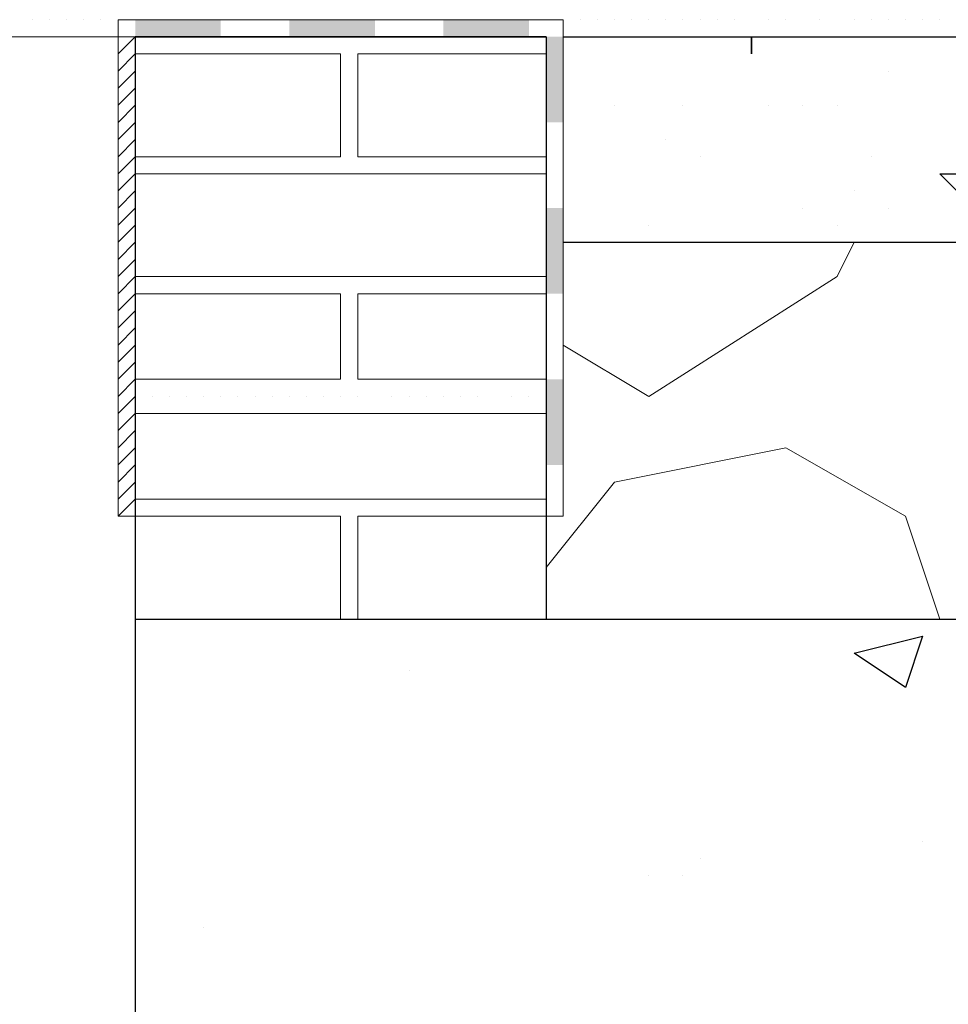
# Model space of a CAD drawing. Header units: metres. Extents: x 5.7 to 89.8, y 4 to 63.5.
# Tile 395 of 475: x 64.111 to 64.633, y 49.207 to 49.761. Entities that reach past the tile are written whole.
import ezdxf

# ---------------------------------------------------------------- set-up
doc = ezdxf.new("R2010")
doc.units = ezdxf.units.M
doc.header["$MEASUREMENT"] = 0
for name, color, linetype in [('PDF17_hatch', 7, 'Continuous'), ('PDF17_hatch-borshi', 7, 'Continuous'), ('PDF17_Isogam', 7, 'Continuous'), ('PDF17_kaff', 7, 'Continuous'), ('PDF17_wall', 7, 'Continuous')]:
    doc.layers.add(name, color=color, linetype=linetype)

msp = doc.modelspace()

# ---------------------------------------------------------------- linework, layer by layer
at = {"layer": 'PDF17_hatch', "lineweight": 25}
for points in [[(64.50336, 49.75157), (64.51299, 49.75157)], [(64.51299, 49.75157), (64.51299, 49.75157)], [(64.59967, 49.73231), (64.59967, 49.73231)], [(64.44557, 49.71304), (64.44557, 49.71304)], [(64.48409, 49.71304), (64.48409, 49.71304)], [(64.53225, 49.71304), (64.53225, 49.71304)], [(64.55151, 49.71304), (64.55151, 49.71304)], [(64.57078, 49.71304), (64.57078, 49.71304)], [(64.41668, 49.69378), (64.41668, 49.69378)], [(64.47446, 49.69378), (64.47446, 49.69378)], [(64.49373, 49.68415), (64.49373, 49.68415)], [(64.59004, 49.68415), (64.59004, 49.68415)], [(64.58041, 49.66489), (64.58041, 49.66489)], [(64.55151, 49.65526), (64.55151, 49.65526)], [(64.59967, 49.65526), (64.59967, 49.65526)], [(64.46483, 49.64563), (64.46483, 49.64563)], [(64.57078, 49.64563), (64.57078, 49.64563)], [(64.33, 49.39521), (64.33, 49.39521)], [(64.61893, 49.2989), (64.61893, 49.2989)], [(64.49373, 49.28927), (64.49373, 49.28927)], [(64.46483, 49.27964), (64.46483, 49.27964)], [(64.48409, 49.27964), (64.48409, 49.27964)], [(64.21442, 49.25075), (64.21442, 49.25075)]]:
    msp.add_lwpolyline(points, dxfattribs=at)
for points in [[(64.52262, 49.75157), (64.52262, 49.74194)], [(64.64782, 49.67452), (64.63819, 49.66489), (64.62856, 49.67452)], [(64.61893, 49.41448), (64.6093, 49.38558), (64.58041, 49.40485)]]:
    msp.add_lwpolyline(points, close=True, dxfattribs=at)
at = {"layer": 'PDF17_hatch-borshi', "lineweight": 18}
for points in [[(64.11811, 49.7612), (64.11811, 49.7612)], [(64.11811, 49.7612), (64.11811, 49.7612)], [(64.12774, 49.7612), (64.12774, 49.7612)], [(64.12774, 49.7612), (64.12774, 49.7612)], [(64.13737, 49.7612), (64.13737, 49.7612)], [(64.13737, 49.7612), (64.13737, 49.7612)], [(64.13737, 49.7612), (64.13737, 49.7612)], [(64.13737, 49.7612), (64.13737, 49.7612)], [(64.147, 49.7612), (64.147, 49.7612)], [(64.15663, 49.7612), (64.15663, 49.7612)], [(64.16626, 49.7612), (64.16626, 49.7612)], [(64.16626, 49.7612), (64.16626, 49.7612)], [(64.18553, 49.7612), (64.18553, 49.7612)], [(64.18553, 49.7612), (64.18553, 49.7612)], [(64.19516, 49.7612), (64.19516, 49.7612)], [(64.19516, 49.7612), (64.19516, 49.7612)], [(64.21442, 49.7612), (64.21442, 49.7612)], [(64.21442, 49.7612), (64.21442, 49.7612)], [(64.23368, 49.7612), (64.23368, 49.7612)], [(64.23368, 49.7612), (64.23368, 49.7612)], [(64.24331, 49.7612), (64.24331, 49.7612)], [(64.25295, 49.7612), (64.25295, 49.7612)], [(64.26258, 49.7612), (64.26258, 49.7612)], [(64.26258, 49.7612), (64.26258, 49.7612)], [(64.27221, 49.7612), (64.27221, 49.7612)], [(64.27221, 49.7612), (64.27221, 49.7612)], [(64.28184, 49.7612), (64.28184, 49.7612)], [(64.28184, 49.7612), (64.28184, 49.7612)], [(64.29147, 49.7612), (64.29147, 49.7612)], [(64.29147, 49.7612), (64.29147, 49.7612)], [(64.3011, 49.7612), (64.3011, 49.7612)], [(64.3011, 49.7612), (64.3011, 49.7612)], [(64.3011, 49.7612), (64.3011, 49.7612)], [(64.31073, 49.7612), (64.31073, 49.7612)], [(64.32036, 49.7612), (64.32036, 49.7612)], [(64.32036, 49.7612), (64.32036, 49.7612)], [(64.32036, 49.7612), (64.32036, 49.7612)], [(64.33, 49.7612), (64.33, 49.7612)], [(64.34926, 49.7612), (64.34926, 49.7612)], [(64.34926, 49.7612), (64.34926, 49.7612)], [(64.36852, 49.7612), (64.36852, 49.7612)], [(64.36852, 49.7612), (64.36852, 49.7612)], [(64.37815, 49.7612), (64.37815, 49.7612)], [(64.38778, 49.7612), (64.38778, 49.7612)], [(64.39741, 49.7612), (64.39741, 49.7612)], [(64.40704, 49.7612), (64.40704, 49.7612)], [(64.40704, 49.7612), (64.40704, 49.7612)], [(64.41668, 49.7612), (64.41668, 49.7612)], [(64.42631, 49.7612), (64.42631, 49.7612)], [(64.42631, 49.7612), (64.42631, 49.7612)], [(64.42631, 49.7612), (64.42631, 49.7612)], [(64.43594, 49.7612), (64.43594, 49.7612)], [(64.43594, 49.7612), (64.43594, 49.7612)], [(64.43594, 49.7612), (64.43594, 49.7612)], [(64.44557, 49.7612), (64.44557, 49.7612)], [(64.44557, 49.7612), (64.44557, 49.7612)], [(64.4552, 49.7612), (64.4552, 49.7612)], [(64.4552, 49.7612), (64.4552, 49.7612)], [(64.46483, 49.7612), (64.46483, 49.7612)], [(64.47446, 49.7612), (64.47446, 49.7612)], [(64.47446, 49.7612), (64.47446, 49.7612)], [(64.47446, 49.7612), (64.47446, 49.7612)], [(64.48409, 49.7612), (64.48409, 49.7612)], [(64.48409, 49.7612), (64.48409, 49.7612)], [(64.49373, 49.7612), (64.49373, 49.7612)], [(64.50336, 49.7612), (64.50336, 49.7612)], [(64.51299, 49.7612), (64.51299, 49.7612)], [(64.51299, 49.7612), (64.51299, 49.7612)], [(64.53225, 49.7612), (64.53225, 49.7612)], [(64.54188, 49.7612), (64.54188, 49.7612)], [(64.54188, 49.7612), (64.54188, 49.7612)], [(64.54188, 49.7612), (64.54188, 49.7612)], [(64.56114, 49.7612), (64.56114, 49.7612)], [(64.56114, 49.7612), (64.56114, 49.7612)], [(64.58041, 49.7612), (64.58041, 49.7612)], [(64.58041, 49.7612), (64.58041, 49.7612)], [(64.59004, 49.7612), (64.59004, 49.7612)], [(64.59004, 49.7612), (64.59004, 49.7612)], [(64.59967, 49.7612), (64.59967, 49.7612)], [(64.6093, 49.7612), (64.6093, 49.7612)], [(64.6093, 49.7612), (64.6093, 49.7612)], [(64.6093, 49.7612), (64.6093, 49.7612)], [(64.61893, 49.7612), (64.61893, 49.7612)], [(64.61893, 49.7612), (64.61893, 49.7612)], [(64.62856, 49.7612), (64.62856, 49.7612)], [(64.62856, 49.7612), (64.62856, 49.7612)], [(64.16626, 49.75157), (64.07958, 49.75157)], [(64.12774, 49.75157), (64.12774, 49.75157)], [(64.12774, 49.75157), (64.12774, 49.75157)], [(64.147, 49.75157), (64.147, 49.75157)], [(64.147, 49.75157), (64.147, 49.75157)], [(64.15663, 49.75157), (64.15663, 49.75157)], [(64.16626, 49.75157), (64.16626, 49.75157)], [(64.16626, 49.74194), (64.1759, 49.75157)], [(64.18553, 49.75157), (64.18553, 49.75157)], [(64.18553, 49.75157), (64.18553, 49.75157)], [(64.19516, 49.75157), (64.19516, 49.75157)], [(64.20479, 49.75157), (64.20479, 49.75157)], [(64.21442, 49.75157), (64.21442, 49.75157)], [(64.21442, 49.75157), (64.21442, 49.75157)], [(64.22405, 49.75157), (64.22405, 49.75157)], [(64.23368, 49.75157), (64.23368, 49.75157)], [(64.24331, 49.75157), (64.24331, 49.75157)], [(64.24331, 49.75157), (64.24331, 49.75157)], [(64.25295, 49.75157), (64.25295, 49.75157)], [(64.26258, 49.75157), (64.26258, 49.75157)], [(64.26258, 49.75157), (64.26258, 49.75157)], [(64.27221, 49.75157), (64.27221, 49.75157)], [(64.27221, 49.75157), (64.27221, 49.75157)], [(64.27221, 49.75157), (64.27221, 49.75157)], [(64.28184, 49.75157), (64.28184, 49.75157)], [(64.29147, 49.75157), (64.29147, 49.75157)], [(64.29147, 49.75157), (64.29147, 49.75157)], [(64.29147, 49.75157), (64.29147, 49.75157)], [(64.3011, 49.75157), (64.3011, 49.75157)], [(64.33963, 49.75157), (64.34926, 49.75157), (64.35889, 49.75157), (64.36852, 49.75157), (64.37815, 49.75157), (64.38778, 49.75157), (64.39741, 49.75157), (64.40704, 49.75157), (64.40704, 49.74194), (64.40704, 49.73231), (64.40704, 49.72268), (64.40704, 49.71304), (64.40704, 49.70341), (64.40704, 49.69378), (64.40704, 49.68415), (64.40704, 49.67452), (64.40704, 49.66489), (64.40704, 49.65526), (64.40704, 49.64563), (64.40704, 49.63599), (64.40704, 49.62636), (64.40704, 49.61673), (64.40704, 49.6071), (64.40704, 49.59747), (64.40704, 49.58784), (64.40704, 49.57821), (64.40704, 49.56858), (64.40704, 49.55894), (64.40704, 49.54931), (64.40704, 49.53968), (64.40704, 49.53005), (64.40704, 49.52042), (64.40704, 49.51079), (64.40704, 49.50116), (64.40704, 49.49153), (64.40704, 49.4819), (64.3011, 49.4819), (64.3011, 49.42411)], [(64.31073, 49.75157), (64.31073, 49.75157)], [(64.32036, 49.75157), (64.32036, 49.75157)], [(64.32036, 49.75157), (64.32036, 49.75157)], [(64.32036, 49.75157), (64.32036, 49.75157)], [(64.32036, 49.75157), (64.32036, 49.75157)], [(64.33, 49.75157), (64.33, 49.75157)], [(64.33963, 49.75157), (64.33963, 49.75157)], [(64.33963, 49.75157), (64.33963, 49.75157)], [(64.34926, 49.75157), (64.34926, 49.75157)], [(64.35889, 49.75157), (64.35889, 49.75157)], [(64.36852, 49.75157), (64.36852, 49.75157)], [(64.37815, 49.75157), (64.37815, 49.75157)], [(64.38778, 49.75157), (64.38778, 49.75157)], [(64.38778, 49.75157), (64.38778, 49.75157)], [(64.40704, 49.75157), (64.40704, 49.75157)], [(64.41668, 49.75157), (64.41668, 49.75157)], [(64.43594, 49.75157), (64.43594, 49.75157)], [(64.44557, 49.75157), (64.44557, 49.75157)], [(64.44557, 49.75157), (64.44557, 49.75157)], [(64.4552, 49.75157), (64.4552, 49.75157)], [(64.47446, 49.75157), (64.47446, 49.75157)], [(64.48409, 49.75157), (64.48409, 49.75157)], [(64.48409, 49.75157), (64.48409, 49.75157)], [(64.50336, 49.75157), (64.50336, 49.75157)], [(64.50336, 49.75157), (64.50336, 49.75157)], [(64.51299, 49.75157), (64.51299, 49.75157)], [(64.52262, 49.75157), (64.52262, 49.75157)], [(64.52262, 49.75157), (64.52262, 49.75157)], [(64.53225, 49.75157), (64.53225, 49.75157)], [(64.54188, 49.75157), (64.54188, 49.75157)], [(64.55151, 49.75157), (64.55151, 49.75157)], [(64.55151, 49.75157), (64.55151, 49.75157)], [(64.55151, 49.75157), (64.55151, 49.75157)], [(64.55151, 49.75157), (64.55151, 49.75157)], [(64.56114, 49.75157), (64.56114, 49.75157)], [(64.57078, 49.75157), (64.57078, 49.75157)], [(64.58041, 49.75157), (64.58041, 49.75157)], [(64.58041, 49.75157), (64.58041, 49.75157)], [(64.58041, 49.75157), (64.58041, 49.75157)], [(64.59004, 49.75157), (64.59004, 49.75157)], [(64.59004, 49.75157), (64.59004, 49.75157)], [(64.6093, 49.75157), (64.6093, 49.75157)], [(64.61893, 49.75157), (64.61893, 49.75157)], [(64.61893, 49.75157), (64.61893, 49.75157)], [(64.62856, 49.75157), (64.62856, 49.75157)], [(64.16626, 49.73231), (64.1759, 49.74194), (64.29147, 49.74194), (64.29147, 49.68415), (64.29147, 49.74194), (64.1759, 49.74194)], [(64.18553, 49.74194), (64.18553, 49.74194)], [(64.18553, 49.74194), (64.18553, 49.74194)], [(64.19516, 49.74194), (64.19516, 49.74194)], [(64.19516, 49.74194), (64.19516, 49.74194)], [(64.20479, 49.74194), (64.20479, 49.74194)], [(64.20479, 49.74194), (64.20479, 49.74194)], [(64.22405, 49.74194), (64.22405, 49.74194)], [(64.22405, 49.74194), (64.22405, 49.74194)], [(64.23368, 49.74194), (64.23368, 49.74194)], [(64.23368, 49.74194), (64.23368, 49.74194)], [(64.24331, 49.74194), (64.24331, 49.74194)], [(64.25295, 49.74194), (64.25295, 49.74194)], [(64.25295, 49.74194), (64.25295, 49.74194)], [(64.26258, 49.74194), (64.26258, 49.74194)], [(64.27221, 49.74194), (64.27221, 49.74194)], [(64.29147, 49.74194), (64.29147, 49.74194)], [(64.29147, 49.74194), (64.29147, 49.74194)], [(64.3011, 49.74194), (64.3011, 49.74194)], [(64.31073, 49.74194), (64.31073, 49.74194)], [(64.33, 49.74194), (64.33, 49.74194)], [(64.33, 49.74194), (64.33, 49.74194)], [(64.35889, 49.74194), (64.35889, 49.74194)], [(64.35889, 49.74194), (64.35889, 49.74194)], [(64.36852, 49.74194), (64.36852, 49.74194)], [(64.36852, 49.74194), (64.36852, 49.74194)], [(64.37815, 49.74194), (64.37815, 49.74194)], [(64.37815, 49.74194), (64.37815, 49.74194)], [(64.38778, 49.74194), (64.38778, 49.74194)], [(64.39741, 49.74194), (64.39741, 49.74194)], [(64.39741, 49.74194), (64.39741, 49.74194)], [(64.39741, 49.74194), (64.39741, 49.74194)], [(64.16626, 49.72268), (64.1759, 49.73231)], [(64.29147, 49.73231), (64.29147, 49.73231)], [(64.3011, 49.73231), (64.3011, 49.73231)], [(64.3011, 49.73231), (64.3011, 49.73231)], [(64.16626, 49.71304), (64.1759, 49.72268)], [(64.16626, 49.70341), (64.1759, 49.71304)], [(64.29147, 49.71304), (64.29147, 49.71304)], [(64.29147, 49.71304), (64.29147, 49.71304)], [(64.3011, 49.71304), (64.3011, 49.71304)], [(64.3011, 49.71304), (64.3011, 49.71304)], [(64.16626, 49.69378), (64.1759, 49.70341)], [(64.29147, 49.70341), (64.29147, 49.70341)], [(64.3011, 49.70341), (64.3011, 49.70341)], [(64.16626, 49.68415), (64.1759, 49.69378)], [(64.3011, 49.69378), (64.3011, 49.69378)], [(64.16626, 49.67452), (64.1759, 49.68415), (64.29147, 49.68415)], [(64.18553, 49.68415), (64.18553, 49.68415)], [(64.20479, 49.68415), (64.20479, 49.68415)], [(64.23368, 49.68415), (64.23368, 49.68415)], [(64.25295, 49.68415), (64.25295, 49.68415)], [(64.26258, 49.68415), (64.26258, 49.68415)], [(64.26258, 49.68415), (64.26258, 49.68415)], [(64.27221, 49.68415), (64.27221, 49.68415)], [(64.28184, 49.68415), (64.28184, 49.68415)], [(64.28184, 49.68415), (64.28184, 49.68415)], [(64.29147, 49.68415), (64.29147, 49.68415)], [(64.29147, 49.68415), (64.29147, 49.68415)], [(64.29147, 49.68415), (64.29147, 49.68415)], [(64.3011, 49.68415), (64.40704, 49.68415)], [(64.3011, 49.68415), (64.3011, 49.68415)], [(64.32036, 49.68415), (64.32036, 49.68415)], [(64.32036, 49.68415), (64.32036, 49.68415)], [(64.33963, 49.68415), (64.33963, 49.68415)], [(64.34926, 49.68415), (64.34926, 49.68415)], [(64.35889, 49.68415), (64.35889, 49.68415)], [(64.36852, 49.68415), (64.36852, 49.68415)], [(64.36852, 49.68415), (64.36852, 49.68415)], [(64.38778, 49.68415), (64.38778, 49.68415)], [(64.38778, 49.68415), (64.38778, 49.68415)], [(64.39741, 49.68415), (64.39741, 49.68415)], [(64.16626, 49.66489), (64.1759, 49.67452), (64.40704, 49.67452), (64.1759, 49.67452)], [(64.18553, 49.67452), (64.18553, 49.67452)], [(64.19516, 49.67452), (64.19516, 49.67452)], [(64.21442, 49.67452), (64.21442, 49.67452)], [(64.22405, 49.67452), (64.22405, 49.67452)], [(64.22405, 49.67452), (64.22405, 49.67452)], [(64.23368, 49.67452), (64.23368, 49.67452)], [(64.23368, 49.67452), (64.23368, 49.67452)], [(64.24331, 49.67452), (64.24331, 49.67452)], [(64.25295, 49.67452), (64.25295, 49.67452)], [(64.26258, 49.67452), (64.26258, 49.67452)], [(64.29147, 49.67452), (64.29147, 49.67452)], [(64.33, 49.67452), (64.33, 49.67452)], [(64.36852, 49.67452), (64.36852, 49.67452)], [(64.37815, 49.67452), (64.37815, 49.67452)], [(64.38778, 49.67452), (64.38778, 49.67452)], [(64.39741, 49.67452), (64.39741, 49.67452)], [(64.39741, 49.67452), (64.39741, 49.67452)], [(64.39741, 49.67452), (64.39741, 49.67452)], [(64.16626, 49.65526), (64.1759, 49.66489)], [(64.16626, 49.64563), (64.1759, 49.65526)], [(64.16626, 49.63599), (64.1759, 49.64563)], [(64.16626, 49.62636), (64.1759, 49.63599)], [(64.41668, 49.57821), (64.46483, 49.54931), (64.57078, 49.61673), (64.58041, 49.63599)], [(64.16626, 49.61673), (64.1759, 49.62636)], [(64.16626, 49.6071), (64.1759, 49.61673), (64.40704, 49.61673), (64.1759, 49.61673)], [(64.18553, 49.61673), (64.18553, 49.61673)], [(64.18553, 49.61673), (64.18553, 49.61673)], [(64.18553, 49.61673), (64.18553, 49.61673)], [(64.20479, 49.61673), (64.20479, 49.61673)], [(64.21442, 49.61673), (64.21442, 49.61673)], [(64.22405, 49.61673), (64.22405, 49.61673)], [(64.22405, 49.61673), (64.22405, 49.61673)], [(64.23368, 49.61673), (64.23368, 49.61673)], [(64.23368, 49.61673), (64.23368, 49.61673)], [(64.24331, 49.61673), (64.24331, 49.61673)], [(64.24331, 49.61673), (64.24331, 49.61673)], [(64.25295, 49.61673), (64.25295, 49.61673)], [(64.25295, 49.61673), (64.25295, 49.61673)], [(64.26258, 49.61673), (64.26258, 49.61673)], [(64.26258, 49.61673), (64.26258, 49.61673)], [(64.27221, 49.61673), (64.27221, 49.61673)], [(64.27221, 49.61673), (64.27221, 49.61673)], [(64.27221, 49.61673), (64.27221, 49.61673)], [(64.29147, 49.61673), (64.29147, 49.61673)], [(64.29147, 49.61673), (64.29147, 49.61673)], [(64.3011, 49.61673), (64.3011, 49.61673)], [(64.32036, 49.61673), (64.32036, 49.61673)], [(64.32036, 49.61673), (64.32036, 49.61673)], [(64.32036, 49.61673), (64.32036, 49.61673)], [(64.33963, 49.61673), (64.33963, 49.61673)], [(64.34926, 49.61673), (64.34926, 49.61673)], [(64.35889, 49.61673), (64.35889, 49.61673)], [(64.36852, 49.61673), (64.36852, 49.61673)], [(64.37815, 49.61673), (64.37815, 49.61673)], [(64.38778, 49.61673), (64.38778, 49.61673)], [(64.38778, 49.61673), (64.38778, 49.61673)], [(64.39741, 49.61673), (64.39741, 49.61673)], [(64.40704, 49.61673), (64.40704, 49.61673)], [(64.16626, 49.59747), (64.1759, 49.6071), (64.29147, 49.6071), (64.29147, 49.55894), (64.29147, 49.6071), (64.1759, 49.6071)], [(64.19516, 49.6071), (64.19516, 49.6071)], [(64.19516, 49.6071), (64.19516, 49.6071)], [(64.20479, 49.6071), (64.20479, 49.6071)], [(64.22405, 49.6071), (64.22405, 49.6071)], [(64.26258, 49.6071), (64.26258, 49.6071)], [(64.29147, 49.6071), (64.29147, 49.6071)], [(64.29147, 49.6071), (64.29147, 49.6071)], [(64.29147, 49.6071), (64.29147, 49.6071)], [(64.31073, 49.6071), (64.31073, 49.6071)], [(64.33, 49.6071), (64.33, 49.6071)], [(64.33, 49.6071), (64.33, 49.6071)], [(64.35889, 49.6071), (64.35889, 49.6071)], [(64.36852, 49.6071), (64.36852, 49.6071)], [(64.36852, 49.6071), (64.36852, 49.6071)], [(64.37815, 49.6071), (64.37815, 49.6071)], [(64.37815, 49.6071), (64.37815, 49.6071)], [(64.38778, 49.6071), (64.38778, 49.6071)], [(64.39741, 49.6071), (64.39741, 49.6071)], [(64.39741, 49.6071), (64.39741, 49.6071)], [(64.16626, 49.58784), (64.1759, 49.59747)], [(64.3011, 49.59747), (64.3011, 49.59747)], [(64.3011, 49.59747), (64.3011, 49.59747)], [(64.16626, 49.57821), (64.1759, 49.58784)], [(64.29147, 49.58784), (64.29147, 49.58784)], [(64.3011, 49.58784), (64.3011, 49.58784)], [(64.3011, 49.58784), (64.3011, 49.58784)], [(64.16626, 49.56858), (64.1759, 49.57821)], [(64.29147, 49.57821), (64.29147, 49.57821)], [(64.29147, 49.57821), (64.29147, 49.57821)], [(64.3011, 49.57821), (64.3011, 49.57821)], [(64.16626, 49.55894), (64.1759, 49.56858)], [(64.3011, 49.56858), (64.3011, 49.56858)], [(64.16626, 49.54931), (64.1759, 49.55894), (64.29147, 49.55894)], [(64.29147, 49.55894), (64.29147, 49.55894)], [(64.29147, 49.55894), (64.29147, 49.55894)], [(64.3011, 49.55894), (64.40704, 49.55894)], [(64.16626, 49.53968), (64.1759, 49.54931)], [(64.18553, 49.54931), (64.18553, 49.54931)], [(64.18553, 49.54931), (64.18553, 49.54931)], [(64.19516, 49.54931), (64.19516, 49.54931)], [(64.20479, 49.54931), (64.20479, 49.54931)], [(64.21442, 49.54931), (64.21442, 49.54931)], [(64.22405, 49.54931), (64.22405, 49.54931)], [(64.22405, 49.54931), (64.22405, 49.54931)], [(64.23368, 49.54931), (64.23368, 49.54931)], [(64.23368, 49.54931), (64.23368, 49.54931)], [(64.23368, 49.54931), (64.23368, 49.54931)], [(64.24331, 49.54931), (64.24331, 49.54931)], [(64.25295, 49.54931), (64.25295, 49.54931)], [(64.25295, 49.54931), (64.25295, 49.54931)], [(64.26258, 49.54931), (64.26258, 49.54931)], [(64.26258, 49.54931), (64.26258, 49.54931)], [(64.26258, 49.54931), (64.26258, 49.54931)], [(64.27221, 49.54931), (64.27221, 49.54931)], [(64.28184, 49.54931), (64.28184, 49.54931)], [(64.28184, 49.54931), (64.28184, 49.54931)], [(64.29147, 49.54931), (64.29147, 49.54931)], [(64.29147, 49.54931), (64.29147, 49.54931)], [(64.29147, 49.54931), (64.29147, 49.54931)], [(64.3011, 49.54931), (64.3011, 49.54931)], [(64.32036, 49.54931), (64.32036, 49.54931)], [(64.32036, 49.54931), (64.32036, 49.54931)], [(64.33, 49.54931), (64.33, 49.54931)], [(64.33963, 49.54931), (64.33963, 49.54931)], [(64.34926, 49.54931), (64.34926, 49.54931)], [(64.35889, 49.54931), (64.35889, 49.54931)], [(64.36852, 49.54931), (64.36852, 49.54931)], [(64.36852, 49.54931), (64.36852, 49.54931)], [(64.36852, 49.54931), (64.36852, 49.54931)], [(64.38778, 49.54931), (64.38778, 49.54931)], [(64.38778, 49.54931), (64.38778, 49.54931)], [(64.38778, 49.54931), (64.38778, 49.54931)], [(64.39741, 49.54931), (64.39741, 49.54931)], [(64.39741, 49.54931), (64.39741, 49.54931)], [(64.39741, 49.54931), (64.39741, 49.54931)], [(64.16626, 49.53005), (64.1759, 49.53968), (64.40704, 49.53968), (64.1759, 49.53968)], [(64.37815, 49.53968), (64.37815, 49.53968)], [(64.39741, 49.53968), (64.39741, 49.53968)], [(64.16626, 49.52042), (64.1759, 49.53005)], [(64.16626, 49.51079), (64.1759, 49.52042)], [(64.62856, 49.42411), (64.6093, 49.4819), (64.54188, 49.52042), (64.44557, 49.50116), (64.40704, 49.453)], [(64.16626, 49.50116), (64.1759, 49.51079)], [(64.16626, 49.49153), (64.1759, 49.50116)], [(64.29147, 49.42411), (64.29147, 49.4819), (64.1759, 49.4819), (64.16626, 49.4819), (64.1759, 49.49153), (64.40704, 49.49153), (64.1759, 49.49153)], [(64.18553, 49.49153), (64.18553, 49.49153)], [(64.19516, 49.49153), (64.19516, 49.49153)], [(64.21442, 49.49153), (64.21442, 49.49153)], [(64.22405, 49.49153), (64.22405, 49.49153)], [(64.24331, 49.49153), (64.24331, 49.49153)], [(64.25295, 49.49153), (64.25295, 49.49153)], [(64.26258, 49.49153), (64.26258, 49.49153)], [(64.26258, 49.49153), (64.26258, 49.49153)], [(64.27221, 49.49153), (64.27221, 49.49153)], [(64.29147, 49.49153), (64.29147, 49.49153)], [(64.29147, 49.49153), (64.29147, 49.49153)], [(64.29147, 49.49153), (64.29147, 49.49153)], [(64.3011, 49.49153), (64.3011, 49.49153)], [(64.31073, 49.49153), (64.31073, 49.49153)], [(64.32036, 49.49153), (64.32036, 49.49153)], [(64.32036, 49.49153), (64.32036, 49.49153)], [(64.33963, 49.49153), (64.33963, 49.49153)], [(64.34926, 49.49153), (64.34926, 49.49153)], [(64.35889, 49.49153), (64.35889, 49.49153)], [(64.35889, 49.49153), (64.35889, 49.49153)], [(64.37815, 49.49153), (64.37815, 49.49153)], [(64.37815, 49.49153), (64.37815, 49.49153)], [(64.38778, 49.49153), (64.38778, 49.49153)], [(64.39741, 49.49153), (64.39741, 49.49153)], [(64.40704, 49.49153), (64.40704, 49.49153)], [(64.1759, 49.4819), (64.1759, 49.4819)], [(64.1759, 49.4819), (64.29147, 49.4819)], [(64.19516, 49.4819), (64.19516, 49.4819)], [(64.19516, 49.4819), (64.19516, 49.4819)], [(64.20479, 49.4819), (64.20479, 49.4819)], [(64.20479, 49.4819), (64.20479, 49.4819)], [(64.21442, 49.4819), (64.21442, 49.4819)], [(64.22405, 49.4819), (64.22405, 49.4819)], [(64.22405, 49.4819), (64.22405, 49.4819)], [(64.22405, 49.4819), (64.22405, 49.4819)], [(64.23368, 49.4819), (64.23368, 49.4819)], [(64.24331, 49.4819), (64.24331, 49.4819)], [(64.24331, 49.4819), (64.24331, 49.4819)], [(64.26258, 49.4819), (64.26258, 49.4819)], [(64.27221, 49.4819), (64.27221, 49.4819)], [(64.3011, 49.4819), (64.3011, 49.4819)], [(64.3011, 49.4819), (64.40704, 49.4819)], [(64.33, 49.4819), (64.33, 49.4819)], [(64.33, 49.4819), (64.33, 49.4819)], [(64.34926, 49.4819), (64.34926, 49.4819)], [(64.35889, 49.4819), (64.35889, 49.4819)], [(64.36852, 49.4819), (64.36852, 49.4819)], [(64.36852, 49.4819), (64.36852, 49.4819)], [(64.37815, 49.4819), (64.37815, 49.4819)], [(64.38778, 49.4819), (64.38778, 49.4819)], [(64.39741, 49.4819), (64.39741, 49.4819)], [(64.39741, 49.4819), (64.39741, 49.4819)], [(64.39741, 49.4819), (64.39741, 49.4819)], [(64.40704, 49.4819), (64.40704, 49.4819)], [(64.29147, 49.47226), (64.29147, 49.47226)], [(64.29147, 49.47226), (64.29147, 49.47226)], [(64.29147, 49.453), (64.29147, 49.453)], [(64.29147, 49.453), (64.29147, 49.453)], [(64.29147, 49.453), (64.29147, 49.453)], [(64.3011, 49.453), (64.3011, 49.453)], [(64.29147, 49.44337), (64.29147, 49.44337)], [(64.29147, 49.43374), (64.29147, 49.43374)], [(64.3011, 49.43374), (64.3011, 49.43374)], [(64.29147, 49.42411), (64.29147, 49.42411)], [(64.3011, 49.42411), (64.3011, 49.42411)]]:
    msp.add_lwpolyline(points, dxfattribs=at)
for points in [[(64.40704, 49.74194), (64.3011, 49.74194), (64.3011, 49.68415), (64.3011, 49.74194)], [(64.40704, 49.6071), (64.3011, 49.6071), (64.3011, 49.55894), (64.3011, 49.6071)]]:
    msp.add_lwpolyline(points, close=True, dxfattribs=at)
at = {"layer": 'PDF17_Isogam', "lineweight": 13}
msp.add_lwpolyline([(64.16626, 49.75157), (64.40704, 49.75157), (64.40704, 49.4819), (64.41668, 49.4819), (64.41668, 49.7612), (64.16626, 49.7612), (64.16626, 49.4819)], close=True, dxfattribs=at)
msp.add_lwpolyline([(64.16626, 49.4819), (64.1759, 49.4819)], dxfattribs=at)
at = {"layer": 'PDF17_Isogam', "transparency": 33554559}
for points in [[(64.1759, 49.75157), (64.22405, 49.75157), (64.1759, 49.7612)], [(64.22405, 49.75157), (64.1759, 49.7612), (64.22405, 49.7612)], [(64.26258, 49.75157), (64.31073, 49.75157), (64.26258, 49.7612)], [(64.31073, 49.75157), (64.26258, 49.7612), (64.31073, 49.7612)], [(64.34926, 49.75157), (64.39741, 49.75157), (64.34926, 49.7612)], [(64.39741, 49.75157), (64.34926, 49.7612), (64.39741, 49.7612)], [(64.16626, 49.75157), (64.16626, 49.70341), (64.16626, 49.70341)], [(64.16626, 49.70341), (64.16626, 49.70341), (64.16626, 49.75157)], [(64.40704, 49.70341), (64.41668, 49.70341), (64.40704, 49.75157)], [(64.41668, 49.70341), (64.40704, 49.75157), (64.41668, 49.75157)], [(64.16626, 49.66489), (64.16626, 49.61673), (64.16626, 49.61673)], [(64.16626, 49.61673), (64.16626, 49.61673), (64.16626, 49.66489)], [(64.40704, 49.6071), (64.41668, 49.6071), (64.40704, 49.65526)], [(64.41668, 49.6071), (64.40704, 49.65526), (64.41668, 49.65526)], [(64.16626, 49.57821), (64.16626, 49.53005), (64.16626, 49.53005)], [(64.16626, 49.53005), (64.16626, 49.53005), (64.16626, 49.57821)], [(64.40704, 49.51079), (64.41668, 49.51079), (64.40704, 49.55894)], [(64.41668, 49.51079), (64.40704, 49.55894), (64.41668, 49.55894)], [(64.16626, 49.50116), (64.16626, 49.4819), (64.16626, 49.4819)], [(64.16626, 49.4819), (64.16626, 49.4819), (64.16626, 49.50116)]]:
    msp.add_solid(points, dxfattribs=at)
at = {"layer": 'PDF17_kaff', "lineweight": 30}
for points in [[(64.41668, 49.75157), (65.8132, 49.75157), (65.8132, 49.58784), (66.15029, 49.58784)], [(64.41668, 49.63599), (65.70726, 49.63599), (65.70726, 49.4819), (66.15029, 49.4819)]]:
    msp.add_lwpolyline(points, dxfattribs=at)
at = {"layer": 'PDF17_wall', "lineweight": 25}
for points in [[(64.40704, 49.75157), (64.1759, 49.75157), (64.1759, 49.4819), (64.1759, 48.88476)], [(64.1759, 49.75157), (64.40704, 49.75157), (64.40704, 49.4819)], [(64.40704, 49.62636), (64.40704, 49.42411)], [(64.1759, 49.42411), (65.03307, 49.42411), (65.03307, 48.88476)]]:
    msp.add_lwpolyline(points, dxfattribs=at)

doc.saveas('drawing.dxf')
